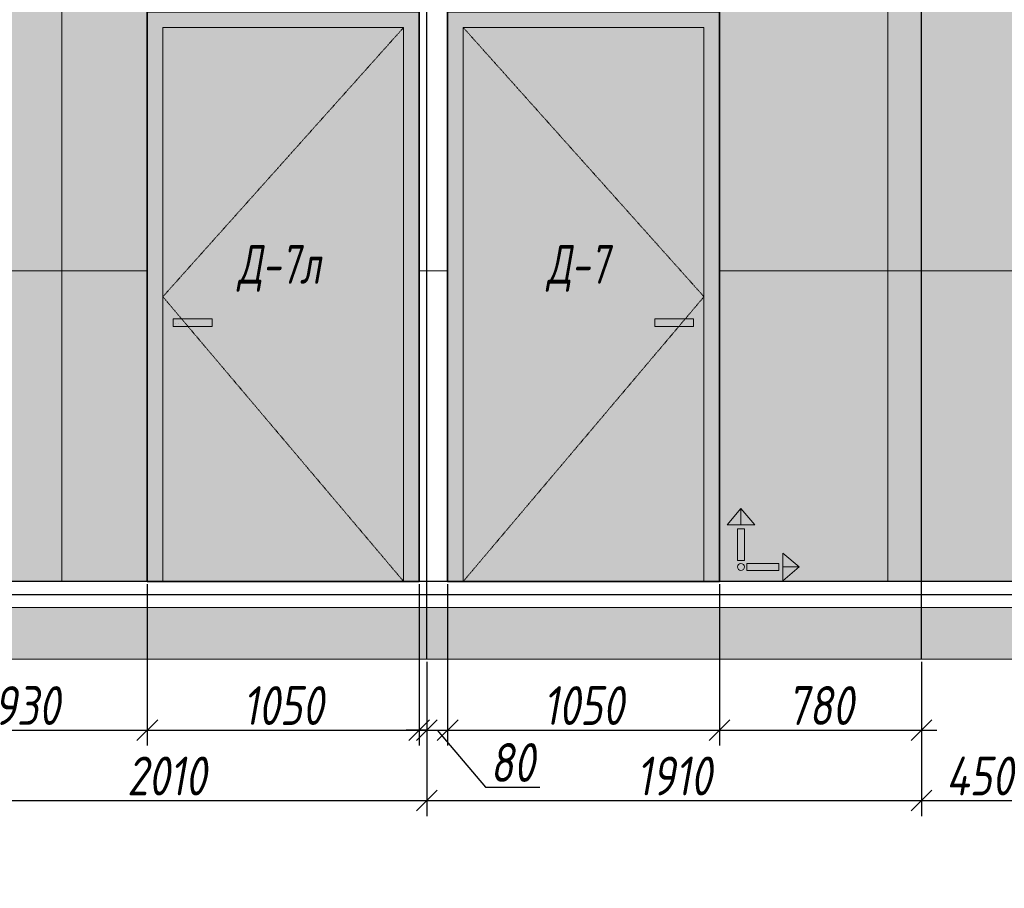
# Model space of a CAD drawing. Header units: millimetres. Extents: x -84210938 to 7466299, y -86687 to 22081.
# Tile 262 of 308: x 177793 to 181596, y 7379 to 10734. Entities that reach past the tile are written whole.
import ezdxf
from ezdxf import colors
from ezdxf.entities.mleader import LeaderData, LeaderLine
from ezdxf.math import Vec2, Vec3

# ---------------------------------------------------------------- set-up
doc = ezdxf.new("R2010")
doc.units = ezdxf.units.MM
doc.linetypes.add('( Hidden )', pattern=[0.375, 0.25, -0.125])
doc.linetypes.add('DASHDOT', pattern=[25.4, 12.7, -6.35, 0, -6.35])
doc.layers.get('Defpoints').update_dxf_attribs({"color": 31})
for name, color, linetype, lineweight in [('A-DETL-GENF', 7, 'Continuous', 5), ('meb', 26, 'Continuous', 15), ('Двери', 7, 'Continuous', 5), ('Отделка стен', 253, 'Continuous', 0)]:
    doc.layers.add(name, color=color, linetype=linetype, lineweight=lineweight)
doc.layers.add('dim_razv', color=7, linetype='DASHDOT', lineweight=9, true_color=0x285228)
doc.layers.add('pol', color=7, linetype='Continuous', lineweight=15, true_color=0x55666d)
doc.styles.add('fl_iso paper', font='isocpeur.ttf', dxfattribs={"width": 0.8, "oblique": 10})
doc.styles.add('In tre', font='isocpeur.ttf', dxfattribs={"width": 0.8, "oblique": 10})
doc.dimstyles.new('In tre 1_50', dxfattribs={"dimtxt": 150, "dimasz": 80, "dimexe": 60, "dimexo": 10, "dimgap": 20, "dimtad": 1, "dimdec": 0, "dimrnd": 5, "dimzin": 0, "dimdsep": 46, "dimtxsty": 'fl_iso paper', "dimblk": 'OBLIQUE', "dimcen": 0, "dimdle": 60, "dimadec": 0, "dimazin": 0, "dimtfac": 1, "dimtdec": 0, "dimtofl": 0, "dimtmove": 1, "dimatfit": 1, "dimfxl": 40, "dimtolj": 1, "dimtzin": 0, "dimarcsym": 1})

# ---------------------------------------------------------------- blocks, each defined once
blk = doc.blocks.new('_Oblique')
at = {"color": 0, "linetype": 'ByBlock', "lineweight": -2}
blk.add_line((-0.5, -0.5), (0.5, 0.5), dxfattribs=at)
blk = doc.blocks.new('*D192')
at = {"layer": 'Defpoints', "color": 0, "linetype": 'ByBlock', "transparency": 16777216}
for p in [(177356, 8264), (179366, 8264), (179366, 7717.8)]:
    blk.add_point(p, dxfattribs=at)
at = {"layer": 'dim_razv', "color": 0, "linetype": 'ByBlock', "lineweight": -2, "transparency": 16777216}
for p, q in [((177356, 8254), (177356, 7657.8)), ((179366, 8254), (179366, 7657.8)), ((177296, 7717.8), (179426, 7717.8))]:
    blk.add_line(p, q, dxfattribs=at)
at = {"layer": 'dim_razv', "color": 0, "linetype": 'ByBlock', "lineweight": -2, "transparency": 16777216, "xscale": 80, "yscale": 80, "zscale": 80, "rotation": 180}
blk.add_blockref('_Oblique', (177356, 7717.8), dxfattribs=at)
at = {"layer": 'dim_razv', "color": 0, "linetype": 'ByBlock', "lineweight": -2, "transparency": 16777216, "xscale": 80, "yscale": 80, "zscale": 80}
blk.add_blockref('_Oblique', (179366, 7717.8), dxfattribs=at)
at = {"layer": 'dim_razv', "color": 0, "linetype": 'ByBlock', "transparency": 16777216, "insert": (178361, 7812.8), "char_height": 150, "attachment_point": 5, "style": 'fl_iso paper'}
blk.add_mtext('\\A1;2010', dxfattribs=at)
blk = doc.blocks.new('*D189')
at = {"layer": 'Defpoints', "color": 0, "linetype": 'ByBlock', "transparency": 16777216}
for p in [(178286, 8564), (179336, 8564), (179336, 7989.8)]:
    blk.add_point(p, dxfattribs=at)
at = {"layer": 'dim_razv', "color": 0, "linetype": 'ByBlock', "lineweight": -2, "transparency": 16777216}
for p, q in [((178286, 8554), (178286, 7929.8)), ((179336, 8554), (179336, 7929.8)), ((178226, 7989.8), (179396, 7989.8))]:
    blk.add_line(p, q, dxfattribs=at)
at = {"layer": 'dim_razv', "color": 0, "linetype": 'ByBlock', "lineweight": -2, "transparency": 16777216, "xscale": 80, "yscale": 80, "zscale": 80, "rotation": 180}
blk.add_blockref('_Oblique', (178286, 7989.8), dxfattribs=at)
at = {"layer": 'dim_razv', "color": 0, "linetype": 'ByBlock', "lineweight": -2, "transparency": 16777216, "xscale": 80, "yscale": 80, "zscale": 80}
blk.add_blockref('_Oblique', (179336, 7989.8), dxfattribs=at)
at = {"layer": 'dim_razv', "color": 0, "linetype": 'ByBlock', "transparency": 16777216, "insert": (178811, 8084.8), "char_height": 150, "attachment_point": 5, "style": 'fl_iso paper'}
blk.add_mtext('\\A1;1050', dxfattribs=at)
blk = doc.blocks.new('*D183')
at = {"layer": 'Defpoints', "color": 0, "linetype": 'ByBlock', "transparency": 16777216}
for p in [(179446, 8564), (180496, 8564), (180496, 7989.8)]:
    blk.add_point(p, dxfattribs=at)
at = {"layer": 'dim_razv', "color": 0, "linetype": 'ByBlock', "lineweight": -2, "transparency": 16777216}
for p, q in [((179446, 8554), (179446, 7929.8)), ((180496, 8554), (180496, 7929.8)), ((179386, 7989.8), (180556, 7989.8))]:
    blk.add_line(p, q, dxfattribs=at)
at = {"layer": 'dim_razv', "color": 0, "linetype": 'ByBlock', "lineweight": -2, "transparency": 16777216, "xscale": 80, "yscale": 80, "zscale": 80, "rotation": 180}
blk.add_blockref('_Oblique', (179446, 7989.8), dxfattribs=at)
at = {"layer": 'dim_razv', "color": 0, "linetype": 'ByBlock', "lineweight": -2, "transparency": 16777216, "xscale": 80, "yscale": 80, "zscale": 80}
blk.add_blockref('_Oblique', (180496, 7989.8), dxfattribs=at)
at = {"layer": 'dim_razv', "color": 0, "linetype": 'ByBlock', "transparency": 16777216, "insert": (179971, 8084.8), "char_height": 150, "attachment_point": 5, "style": 'fl_iso paper'}
blk.add_mtext('\\A1;1050', dxfattribs=at)
blk = doc.blocks.new('*D196')
at = {"layer": 'Defpoints', "color": 0, "linetype": 'ByBlock', "transparency": 16777216}
for p in [(179366, 8264), (181276, 8264), (181276, 7717.8)]:
    blk.add_point(p, dxfattribs=at)
at = {"layer": 'dim_razv', "color": 0, "linetype": 'ByBlock', "lineweight": -2, "transparency": 16777216}
for p, q in [((179366, 8254), (179366, 7657.8)), ((181276, 8254), (181276, 7657.8)), ((179306, 7717.8), (181336, 7717.8))]:
    blk.add_line(p, q, dxfattribs=at)
at = {"layer": 'dim_razv', "color": 0, "linetype": 'ByBlock', "lineweight": -2, "transparency": 16777216, "xscale": 80, "yscale": 80, "zscale": 80, "rotation": 180}
blk.add_blockref('_Oblique', (179366, 7717.8), dxfattribs=at)
at = {"layer": 'dim_razv', "color": 0, "linetype": 'ByBlock', "lineweight": -2, "transparency": 16777216, "xscale": 80, "yscale": 80, "zscale": 80}
blk.add_blockref('_Oblique', (181276, 7717.8), dxfattribs=at)
at = {"layer": 'dim_razv', "color": 0, "linetype": 'ByBlock', "transparency": 16777216, "insert": (180321, 7812.8), "char_height": 150, "attachment_point": 5, "style": 'fl_iso paper'}
blk.add_mtext('\\A1;1910', dxfattribs=at)
blk = doc.blocks.new('*D197')
at = {"layer": 'Defpoints', "color": 0, "linetype": 'ByBlock', "transparency": 16777216}
for p in [(181276, 8264), (181726, 8264), (181726, 7717.8)]:
    blk.add_point(p, dxfattribs=at)
at = {"layer": 'dim_razv', "color": 0, "linetype": 'ByBlock', "lineweight": -2, "transparency": 16777216}
for p, q in [((181276, 8254), (181276, 7657.8)), ((181726, 8254), (181726, 7657.8)), ((181216, 7717.8), (181786, 7717.8))]:
    blk.add_line(p, q, dxfattribs=at)
at = {"layer": 'dim_razv', "color": 0, "linetype": 'ByBlock', "lineweight": -2, "transparency": 16777216, "xscale": 80, "yscale": 80, "zscale": 80, "rotation": 180}
blk.add_blockref('_Oblique', (181276, 7717.8), dxfattribs=at)
at = {"layer": 'dim_razv', "color": 0, "linetype": 'ByBlock', "lineweight": -2, "transparency": 16777216, "xscale": 80, "yscale": 80, "zscale": 80}
blk.add_blockref('_Oblique', (181726, 7717.8), dxfattribs=at)
at = {"layer": 'dim_razv', "color": 0, "linetype": 'ByBlock', "transparency": 16777216, "insert": (181501, 7812.8), "char_height": 150, "attachment_point": 5, "style": 'fl_iso paper'}
blk.add_mtext('\\A1;450', dxfattribs=at)
blk = doc.blocks.new('*D223')
at = {"layer": 'Defpoints', "color": 0, "linetype": 'ByBlock', "transparency": 16777216}
for p in [(178286, 8564), (177356, 8264), (178286, 7989.8)]:
    blk.add_point(p, dxfattribs=at)
at = {"layer": 'dim_razv', "color": 0, "linetype": 'ByBlock', "lineweight": -2, "transparency": 16777216}
for p, q in [((178286, 8554), (178286, 7929.8)), ((177356, 8254), (177356, 7929.8)), ((177296, 7989.8), (178346, 7989.8))]:
    blk.add_line(p, q, dxfattribs=at)
at = {"layer": 'dim_razv', "color": 0, "linetype": 'ByBlock', "lineweight": -2, "transparency": 16777216, "xscale": 80, "yscale": 80, "zscale": 80, "rotation": 180}
blk.add_blockref('_Oblique', (177356, 7989.8), dxfattribs=at)
at = {"layer": 'dim_razv', "color": 0, "linetype": 'ByBlock', "lineweight": -2, "transparency": 16777216, "xscale": 80, "yscale": 80, "zscale": 80}
blk.add_blockref('_Oblique', (178286, 7989.8), dxfattribs=at)
at = {"layer": 'dim_razv', "color": 0, "linetype": 'ByBlock', "transparency": 16777216, "insert": (177821, 8084.8), "char_height": 150, "attachment_point": 5, "style": 'fl_iso paper'}
blk.add_mtext('\\A1;930', dxfattribs=at)
blk = doc.blocks.new('*D224')
at = {"layer": 'Defpoints', "color": 0, "linetype": 'ByBlock', "transparency": 16777216}
for p in [(179446, 8564), (179366, 8264), (179446, 7989.8)]:
    blk.add_point(p, dxfattribs=at)
at = {"layer": 'dim_razv', "color": 0, "linetype": 'ByBlock', "lineweight": -2, "transparency": 16777216}
for p, q in [((179446, 8554), (179446, 7929.8)), ((179366, 8254), (179366, 7929.8)), ((179366, 7989.8), (179286, 7989.8)), ((179366, 7989.8), (179446, 7989.8)), ((179406, 7989.8), (179591.6, 7769.8)), ((179446, 7989.8), (179526, 7989.8)), ((179591.6, 7769.8), (179802, 7769.8))]:
    blk.add_line(p, q, dxfattribs=at)
at = {"layer": 'dim_razv', "color": 0, "linetype": 'ByBlock', "lineweight": -2, "transparency": 16777216, "xscale": 80, "yscale": 80, "zscale": 80}
blk.add_blockref('_Oblique', (179366, 7989.8), dxfattribs=at)
at = {"layer": 'dim_razv', "color": 0, "linetype": 'ByBlock', "lineweight": -2, "transparency": 16777216, "xscale": 80, "yscale": 80, "zscale": 80, "rotation": 180}
blk.add_blockref('_Oblique', (179446, 7989.8), dxfattribs=at)
at = {"layer": 'dim_razv', "color": 0, "linetype": 'ByBlock', "transparency": 16777216, "insert": (179696.8, 7864.8), "char_height": 150, "attachment_point": 5, "style": 'fl_iso paper'}
blk.add_mtext('\\A1;80', dxfattribs=at)
blk = doc.blocks.new('*D225')
at = {"layer": 'Defpoints', "color": 0, "linetype": 'ByBlock', "transparency": 16777216}
for p in [(180496, 8564), (181276, 8264), (181276, 7989.8)]:
    blk.add_point(p, dxfattribs=at)
at = {"layer": 'dim_razv', "color": 0, "linetype": 'ByBlock', "lineweight": -2, "transparency": 16777216}
for p, q in [((180496, 8554), (180496, 7929.8)), ((181276, 8254), (181276, 7929.8)), ((180436, 7989.8), (181336, 7989.8))]:
    blk.add_line(p, q, dxfattribs=at)
at = {"layer": 'dim_razv', "color": 0, "linetype": 'ByBlock', "lineweight": -2, "transparency": 16777216, "xscale": 80, "yscale": 80, "zscale": 80, "rotation": 180}
blk.add_blockref('_Oblique', (180496, 7989.8), dxfattribs=at)
at = {"layer": 'dim_razv', "color": 0, "linetype": 'ByBlock', "lineweight": -2, "transparency": 16777216, "xscale": 80, "yscale": 80, "zscale": 80}
blk.add_blockref('_Oblique', (181276, 7989.8), dxfattribs=at)
at = {"layer": 'dim_razv', "color": 0, "linetype": 'ByBlock', "transparency": 16777216, "insert": (180886, 8084.8), "char_height": 150, "attachment_point": 5, "style": 'fl_iso paper'}
blk.add_mtext('\\A1;780', dxfattribs=at)
blk = doc.blocks.new('1')
at = {"layer": 'pol', "linetype": 'ByBlock'}
h = blk.add_hatch(color=1, dxfattribs=at)
h.paths.add_polyline_path([(35776.4, 73135.4), (35803.1, 73135.4), (35803.1, 73259), (35776.4, 73259)])
h.paths.add_polyline_path([(35789.8, 73274.6), (35843.2, 73274.6), (35789.8, 73338.2)])
h.paths.add_polyline_path([(35789.8, 73274.6), (35736.3, 73274.6), (35789.8, 73338.2)])
edge = h.paths.add_edge_path()
edge.add_arc((35789.8, 73110.5), 13.4, 0, 360)
h = blk.add_hatch(color=1, dxfattribs=at)
h.paths.add_polyline_path([(35813.3, 73097.1), (35813.3, 73123.9), (35936.9, 73123.9), (35936.9, 73097.1)])
h.paths.add_polyline_path([(35952.5, 73110.5), (35952.5, 73164), (36016.1, 73110.5)])
h.paths.add_polyline_path([(35952.5, 73110.5), (35952.5, 73057), (36016.1, 73110.5)])
at = {"layer": 'pol', "color": 1, "linetype": 'ByBlock'}
for points in [[(35789.8, 73274.6), (35736.3, 73274.6), (35789.8, 73338.2), (35789.8, 73274.6)], [(35789.8, 73274.6), (35843.2, 73274.6), (35789.8, 73338.2), (35789.8, 73274.6)], [(35952.5, 73110.5), (35952.5, 73164), (36016.1, 73110.5), (35952.5, 73110.5)], [(35952.5, 73110.5), (35952.5, 73057), (36016.1, 73110.5), (35952.5, 73110.5)]]:
    blk.add_lwpolyline(points, dxfattribs=at)
for points in [[(35776.4, 73135.4), (35803.1, 73135.4), (35803.1, 73259), (35776.4, 73259)], [(35813.3, 73097.1), (35813.3, 73123.9), (35936.9, 73123.9), (35936.9, 73097.1)]]:
    blk.add_lwpolyline(points, close=True, dxfattribs=at)
blk.add_circle((35789.8, 73110.5), 13.4, dxfattribs=at)

msp = doc.modelspace()

# ---------------------------------------------------------------- hatches: boundary and pattern name
at = {"layer": 'A-DETL-GENF'}
h = msp.add_hatch(dxfattribs=at)
h.set_pattern_fill('ANSI35', color=256, scale=20, style=0)
h.set_pattern_definition([(45, (32373.26, 722.8), (-89.80256, 89.80256), []), (45, (32463.07, 722.8), (-89.80256, 89.80256), [158.75, -31.75, 0, -31.75])])
h.paths.add_polyline_path([(154647.4, 11564), (203744.9, 11564), (203744.9, 11764), (154647.4, 11764)])
h.paths.add_polyline_path([(154647.4, 8264), (203744.9, 8264), (203744.9, 8464), (154647.4, 8464)])
at = {"layer": 'dim_razv', "true_color": 0xeceae4, "transparency": 33554687}
h = msp.add_hatch(dxfattribs=at)
h.set_pattern_fill('AR-SAND', color=254, scale=3, angle=315)
h.paths.add_polyline_path([(155506, 8564), (155506, 11114), (162286, 11114), (162286, 8564), (161756, 8564), (161756, 10764), (160156, 10764), (160156, 8564)])
h.paths.add_polyline_path([(163986, 8564), (163986, 11114), (175676, 11114), (175676, 8564), (175226, 8564), (175226, 10764), (173776, 10764), (173776, 8564), (166506, 8564), (166506, 10744), (164546, 10744), (164546, 8564)])
h.paths.add_polyline_path([(172651, 8614), (173451, 8614), (173451, 9264), (172651, 9264)], flags=16)
h.paths.add_polyline_path([(176726, 11114), (178286, 11114), (178286, 8564), (176726, 8564)])
h.paths.add_polyline_path([(180496, 11114), (184626, 11114), (184626, 8564), (180496, 8564)])
h.paths.add_polyline_path([(185676, 11114), (197536, 11114), (197536, 8564), (185676, 8564)])
h.paths.add_polyline_path([(187286, 9994), (188036, 9994), (188036, 8644), (187286, 8644)], flags=16)
h.paths.add_polyline_path([(198586, 11114), (201931, 11114), (201931, 8564), (198586, 8564)])
h.paths.add_polyline_path([(200121, 9994), (200871, 9994), (200871, 8644), (200121, 8644)], flags=16)
h.paths.add_polyline_path([(202981, 11114), (203236, 11114), (203236, 8564), (202981, 8564)])
at = {"layer": 'dim_razv', "true_color": 0xcccccc}
h = msp.add_hatch(dxfattribs=at)
h.set_pattern_fill('AR-SAND', color=254, scale=3, angle=315)
h.set_pattern_definition([(352.5, (57658.94, -2574.63), (100.42605, 107.2144), [0, -115.824, 0, -129.54, 0, -123.825]), (322.5, (57658.94, -2574.63), (247.41986, 56.70328), [0, -62.484, 0, -104.394, 0, -40.005]), (282.5, (57592.67, -2508.36), (168.0997, -167.48995), [0, -38.1, 0, -137.16, 0, -179.07]), (272.5, (57592.67, -2508.36), (209.26523, -114.68433), [0, -19.05, 0, -89.916, 0, -102.87])])
h.paths.add_polyline_path([(178536, 9579), (178386, 9579), (178386, 9549), (178536, 9549)])
h = msp.add_hatch(dxfattribs=at)
h.set_pattern_fill('AR-SAND', color=254, scale=3, angle=315)
h.set_pattern_definition([(352.5, (58818.94, -2574.63), (100.42605, 107.2144), [0, -115.824, 0, -129.54, 0, -123.825]), (322.5, (58818.94, -2574.63), (247.41986, 56.70328), [0, -62.484, 0, -104.394, 0, -40.005]), (282.5, (58752.67, -2508.36), (168.0997, -167.48995), [0, -38.1, 0, -137.16, 0, -179.07]), (272.5, (58752.67, -2508.36), (209.26523, -114.68433), [0, -19.05, 0, -89.916, 0, -102.87])])
h.paths.add_polyline_path([(180246, 9579), (180396, 9579), (180396, 9549), (180246, 9549)])
at = {"layer": 'meb', "lineweight": 9, "true_color": 0x000000, "transparency": 33554687}
h = msp.add_hatch(dxfattribs=at)
h.set_pattern_fill('WOOD6', color=18, scale=500, angle=70, pattern_type=2)
h.set_pattern_definition([(65.6014, (24757.9, 13734.75), (171.008879, 469.846507), [32.596, -6486.6055]), (74.3987, (24795.486, 13721.068), (1582.275289, 5809.165425), [32.596, -6486.6065]), (66.9874, (24583.623, 13782.217), (171.0084906, 469.846981), [47.5655, -9465.5815]), (73.0127, (24555.432, 13792.478), (2608.34782, 8628.2388574), [47.5655, -9465.5825]), (65.4262, (24703.002, 13722.804), (2692.964117, 5936.9969055), [62.6995, -12477.2345]), (74.5739, (24829.86, 13676.631), (1582.2764426, 5809.1649888), [62.6995, -12477.2365]), (68.1525, (24615.649, 13738.635), (171.0092826, 469.8465317), [77.5405, -15430.521]), (71.8476, (24502.89, 13779.678), (4660.4585783, 14266.3986336), [77.5405, -15430.522]), (63.4182, (24655.162, 13737.556), (2008.926161, 4057.6106541), [65.4315, -13020.817]), (74.5739, (24881.544, 13657.82), (1582.2764426, 5809.1649888), [62.6995, -12477.2365]), (71.8476, (24462.954, 13794.214), (4660.4585783, 14266.3986336), [77.5405, -15430.522]), (70, (24768.25, 13361.2), (-469.8463, 171.01), [70, -430]), (70, (24716.57, 13380), (-469.8463, 171.01), [70, -430]), (70, (24599.1, 13422.74), (-469.8463, 171.01), [70, -430]), (69.209, (24525.3424, 13449.5903), (12954.03862925, 34127.60422081), [72.507, -72434.4025]), (69.5225, (24487.912, 13463.214), (171.01042241, 469.84603378), [100.0035, -59902.08]), (82.609, (24446.997, 13478.106), (4409.75308902, 34044.93653618), [48.674, -38890.441]), (61.4686, (24462.853, 13472.334), (1666.9538994, 3117.900554), [50.5595, -10061.3315]), (70.4775, (24423.7, 13486.585), (19880.30710864, 56082.73736222), [100.0035, -59902.08]), (70.7899, (24386.268, 13500.209), (11839.88184324, 34001.03541368), [72.507, -36430.962]), (70.7899, (24346.3314, 13514.745), (11839.88184324, 34001.03541368), [72.507, -36430.962]), (76.0724, (24623.051, 13488.52), (3378.7563056, 13668.722228), [118.163, -23514.439]), (63.9277, (24740.512, 13445.767), (4188.85944166, 8585.06869065), [118.163, -23514.4345]), (76.0724, (24551.079, 13517.376), (3378.7563056, 13668.722228), [118.163, -23514.439]), (63.9277, (24410.126, 13568.668), (4188.85944166, 8585.06869065), [118.163, -23514.4345]), (85.9453, (24702.3, 13523.525), (43.186263, 1580.547963), [36.4005, -3603.6525]), (80.954, (24667.263, 13485.73), (385.2068691, 2520.240605), [78.9385, -15708.7115]), (59.0461, (24704.85, 13472.05), (6795.4575344, 11360.9666392), [78.9385, -15708.706]), (80.954, (24522.897, 13556.898), (385.2068691, 2520.240605), [78.9385, -15708.7115]), (59.0461, (24457.119, 13580.84), (6795.4575344, 11360.9666392), [78.9385, -15708.706]), (74.7636, (24577.344, 13494.514), (1411.268487, 5339.318), [120.416, -5900.381]), (63.9277, (24792.195, 13426.956), (4188.85944166, 8585.06869065), [118.163, -23514.4345]), (63.9277, (24370.189, 13583.204), (4188.85944166, 8585.06869065), [118.163, -23514.4345]), (46.8016, (24474.2, 13569.3), (1794.733447, 2007.214747), [38.079, -3769.802]), (63.9911, (24453.258, 13526.375), (2179.9383233, 4527.455938), [47.7625, -9504.722]), (73.3664, (24643.606, 13406.546), (2266.322845, 7688.5481597), [82.6425, -8432.05]), (66.6337, (24672.073, 13396.185), (171.00869, 469.8466143), [82.6425, -8432.049]), (71.5911, (24558.389, 13437.562), (5515.5177835, 16615.6266733), [60.023, -17946.92]), (70, (24651.5, 13603.2), (-469.8463, 171.01), [62.5, -437.5]), (70, (24792.45, 13551.9), (-469.8463, 171.01), [62.5, -437.5]), (51.5652, (24734.8, 13642.06), (171.00867, 469.84671), [31.623, -1549.5145]), (63.2903, (24715.57, 13603.83), (2008.926495, 4057.6104033), [42.793, -8515.826]), (76.3401, (24704.876, 13559.835), (898.24016, 3929.77849), [45.277, -4482.415]), (80.6196, (24749.313, 13594.21), (385.2061187, 2520.240567), [40.697, -8098.712]), (92.6198, (24755.946, 13634.362), (-212.463999, 3801.952825), [32.5, -6467.497]), (70, (24679.67, 13563.7), (-469.8463, 171.01), [95, -405]), (70, (24745.45, 13539.75), (-469.8463, 171.01), [95, -405]), (73.3664, (24535.308, 13634.855), (2266.322845, 7688.5481597), [85.147, -8429.5455]), (66.6337, (24497.72, 13648.535), (171.00869, 469.8466143), [85.147, -8429.545]), (70, (24844.13, 13533.1), (-469.8463, 171.01), [62.5, -437.5]), (51.5652, (24702.3, 13523.53), (171.00867, 469.84671), [55.34, -1525.7975]), (65.2365, (24736.703, 13566.874), (171.009178, 469.846743), [30.104, -5990.692]), (77.4314, (24487.002, 13516.754), (1625.459454, 7389.714305), [57.987, -11539.4265]), (88.4349, (24499.62, 13573.35), (-127.82536, 1110.70212), [23.717, -1557.4215]), (63.66, (24672.87, 13661.94), (171.008346, 469.847107), [67.9155, -4459.7755]), (76.3401, (24813.82, 13610.637), (898.24016, 3929.77849), [67.9155, -4459.7765]), (71.273, (24579.521, 13632.065), (7054.6075495, 20844.2438088), [112.528, -22393.0265]), (68.7271, (24462.052, 13674.815), (171.0088508, 469.8466633), [112.528, -22393.0255]), (61.0275, (24712.166, 13652.957), (3162.809465, 5765.986942), [48.0885, -9569.6]), (70, (24609, 13610.7), (-469.8463, 171.01), [135, -365]), (76.3401, (24865.505, 13591.826), (898.24016, 3929.77849), [67.9155, -4459.7765]), (68.7271, (24422.115, 13689.351), (171.0088508, 469.8466633), [112.528, -22393.0255]), (60.5378, (24735.46, 13695.03), (171.009083, 469.84671), [45.6205, -2995.7595]), (70, (24559.7, 13716.44), (-469.8463, 171.01), [70, -430]), (70, (24531.5, 13726.7), (-469.8463, 171.01), [70, -430]), (79.211, (24777.944, 13629.016), (556.2152697, 2990.0877084), [93.7085, -18647.955]), (76.4916, (24503.8258, 13928.33), (14455.54399161, 60185.545455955), [57.862, -83980.958]), (76.4916, (24543.7628, 13913.794), (14455.54399161, 60185.545455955), [57.862, -83980.958]), (80.0418, (24580.6607, 13876.4108), (8425.60322164, 48013.86418706), [81.2445, -57297.7555]), (62.093, (24602.218, 13825.997), (6838.6377563, 12941.5171704), [121.152, -18051.623]), (63.5515, (24670.5792, 13867.627), (13892.44688303, 27933.073674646), [57.866, -89005.62]), (67.1373, (24700.471, 13832.803), (171.0122466, 469.845349), [50.0625, -9962.4325]), (71.7899, (24745.107, 13816.557), (4831.4685046, 14736.2447852), [80.039, -15927.7715]), (70, (24801.07, 13838.75), (-469.8463, 171.01), [40, -460]), (70, (24829.26, 13828.5), (-469.8463, 171.01), [40, -460]), (68.2101, (24857.87, 13775.515), (171.0098556, 469.8463527), [80.039, -15927.7715]), (68.2101, (24909.553, 13756.704), (171.0098556, 469.8463527), [80.039, -15927.7715]), (66.4238, (24729.077, 13779.825), (171.009185, 469.8468474), [40.078, -7975.5305]), (73.5763, (24846.538, 13737.072), (2095.3090965, 7218.702968), [40.078, -7975.5315]), (66.4238, (24644.504, 13810.606), (171.009185, 469.8468474), [40.078, -7975.5305]), (73.5763, (24527.044, 13853.355), (2095.3090965, 7218.702968), [40.078, -7975.5315]), (66.4238, (24771.363, 13764.434), (171.009185, 469.8468474), [40.078, -7975.5305]), (73.5763, (24804.252, 13752.463), (2095.3090965, 7218.702968), [40.078, -7975.5315]), (66.4238, (24684.44, 13796.07), (171.009185, 469.8468474), [40.078, -7975.5305]), (73.5763, (24898.22, 13718.26), (2095.3090965, 7218.702968), [40.078, -7975.5315]), (73.5763, (24487.107, 13867.89), (2095.3090965, 7218.702968), [40.078, -7975.5315]), (73.5763, (24569.33, 13837.968), (2095.3090965, 7218.702968), [40.078, -7975.5315]), (63.66, (24660.535, 13847.34), (171.008346, 469.847107), [22.6385, -4505.0525]), (76.3401, (24538.37, 13891.8), (898.24016, 3929.77849), [22.6385, -4505.0535]), (76.3401, (24498.435, 13906.34), (898.24016, 3929.77849), [22.6385, -4505.0535]), (70.2731, (24787.4, 13801.17), (-469.8466, 171.0099), [40.0005, -460.005]), (70, (24815.6, 13790.9), (-469.8463, 171.01), [40, -460]), (51.5652, (24619.12, 13923.6), (171.00867, 469.84671), [23.717, -1557.4205]), (92.6198, (24619.12, 13923.603), (-212.463999, 3801.952825), [24.375, -6475.622]), (71.5911, (24719.922, 13878.933), (5515.5177835, 16615.6266733), [30.012, -17976.931])])
h.paths.add_polyline_path([(178286, 10764), (179336, 10764), (179336, 11114), (178286, 11114)])
h.paths.add_polyline_path([(178286, 10764), (179336, 10764), (179336, 8564), (178286, 8564)])
h = msp.add_hatch(dxfattribs=at)
h.set_pattern_fill('WOOD6', color=18, scale=500, angle=70, pattern_type=2)
h.set_pattern_definition([(65.6014, (25917.9, 13734.75), (171.008879, 469.846507), [32.596, -6486.6055]), (74.3987, (25955.486, 13721.068), (1582.275289, 5809.165425), [32.596, -6486.6065]), (66.9874, (25743.623, 13782.217), (171.0084906, 469.846981), [47.5655, -9465.5815]), (73.0127, (25715.432, 13792.478), (2608.34782, 8628.2388574), [47.5655, -9465.5825]), (65.4262, (25863.002, 13722.804), (2692.964117, 5936.9969055), [62.6995, -12477.2345]), (74.5739, (25989.86, 13676.631), (1582.2764426, 5809.1649888), [62.6995, -12477.2365]), (68.1525, (25775.649, 13738.635), (171.0092826, 469.8465317), [77.5405, -15430.521]), (71.8476, (25662.89, 13779.678), (4660.4585783, 14266.3986336), [77.5405, -15430.522]), (63.4182, (25815.162, 13737.556), (2008.926161, 4057.6106541), [65.4315, -13020.817]), (74.5739, (26041.544, 13657.82), (1582.2764426, 5809.1649888), [62.6995, -12477.2365]), (71.8476, (25622.954, 13794.214), (4660.4585783, 14266.3986336), [77.5405, -15430.522]), (70, (25928.25, 13361.2), (-469.8463, 171.01), [70, -430]), (70, (25876.57, 13380), (-469.8463, 171.01), [70, -430]), (70, (25759.1, 13422.74), (-469.8463, 171.01), [70, -430]), (69.209, (25685.3424, 13449.5903), (12954.03862925, 34127.60422081), [72.507, -72434.4025]), (69.5225, (25647.912, 13463.214), (171.01042241, 469.84603378), [100.0035, -59902.08]), (82.609, (25606.997, 13478.106), (4409.75308902, 34044.93653618), [48.674, -38890.441]), (61.4686, (25622.853, 13472.334), (1666.9538994, 3117.900554), [50.5595, -10061.3315]), (70.4775, (25583.7, 13486.585), (19880.30710864, 56082.73736222), [100.0035, -59902.08]), (70.7899, (25546.268, 13500.209), (11839.88184324, 34001.03541368), [72.507, -36430.962]), (70.7899, (25506.3314, 13514.745), (11839.88184324, 34001.03541368), [72.507, -36430.962]), (76.0724, (25783.051, 13488.52), (3378.7563056, 13668.722228), [118.163, -23514.439]), (63.9277, (25900.512, 13445.767), (4188.85944166, 8585.06869065), [118.163, -23514.4345]), (76.0724, (25711.079, 13517.376), (3378.7563056, 13668.722228), [118.163, -23514.439]), (63.9277, (25570.126, 13568.668), (4188.85944166, 8585.06869065), [118.163, -23514.4345]), (85.9453, (25862.3, 13523.525), (43.186263, 1580.547963), [36.4005, -3603.6525]), (80.954, (25827.263, 13485.73), (385.2068691, 2520.240605), [78.9385, -15708.7115]), (59.0461, (25864.85, 13472.05), (6795.4575344, 11360.9666392), [78.9385, -15708.706]), (80.954, (25682.897, 13556.898), (385.2068691, 2520.240605), [78.9385, -15708.7115]), (59.0461, (25617.119, 13580.84), (6795.4575344, 11360.9666392), [78.9385, -15708.706]), (74.7636, (25737.344, 13494.514), (1411.268487, 5339.318), [120.416, -5900.381]), (63.9277, (25952.195, 13426.956), (4188.85944166, 8585.06869065), [118.163, -23514.4345]), (63.9277, (25530.189, 13583.204), (4188.85944166, 8585.06869065), [118.163, -23514.4345]), (46.8016, (25634.2, 13569.3), (1794.733447, 2007.214747), [38.079, -3769.802]), (63.9911, (25613.258, 13526.375), (2179.9383233, 4527.455938), [47.7625, -9504.722]), (73.3664, (25803.606, 13406.546), (2266.322845, 7688.5481597), [82.6425, -8432.05]), (66.6337, (25832.073, 13396.185), (171.00869, 469.8466143), [82.6425, -8432.049]), (71.5911, (25718.389, 13437.562), (5515.5177835, 16615.6266733), [60.023, -17946.92]), (70, (25811.5, 13603.2), (-469.8463, 171.01), [62.5, -437.5]), (70, (25952.45, 13551.9), (-469.8463, 171.01), [62.5, -437.5]), (51.5652, (25894.8, 13642.06), (171.00867, 469.84671), [31.623, -1549.5145]), (63.2903, (25875.57, 13603.83), (2008.926495, 4057.6104033), [42.793, -8515.826]), (76.3401, (25864.876, 13559.835), (898.24016, 3929.77849), [45.277, -4482.415]), (80.6196, (25909.313, 13594.21), (385.2061187, 2520.240567), [40.697, -8098.712]), (92.6198, (25915.946, 13634.362), (-212.463999, 3801.952825), [32.5, -6467.497]), (70, (25839.67, 13563.7), (-469.8463, 171.01), [95, -405]), (70, (25905.45, 13539.75), (-469.8463, 171.01), [95, -405]), (73.3664, (25695.308, 13634.855), (2266.322845, 7688.5481597), [85.147, -8429.5455]), (66.6337, (25657.72, 13648.535), (171.00869, 469.8466143), [85.147, -8429.545]), (70, (26004.13, 13533.1), (-469.8463, 171.01), [62.5, -437.5]), (51.5652, (25862.3, 13523.53), (171.00867, 469.84671), [55.34, -1525.7975]), (65.2365, (25896.703, 13566.874), (171.009178, 469.846743), [30.104, -5990.692]), (77.4314, (25647.002, 13516.754), (1625.459454, 7389.714305), [57.987, -11539.4265]), (88.4349, (25659.62, 13573.35), (-127.82536, 1110.70212), [23.717, -1557.4215]), (63.66, (25832.87, 13661.94), (171.008346, 469.847107), [67.9155, -4459.7755]), (76.3401, (25973.82, 13610.637), (898.24016, 3929.77849), [67.9155, -4459.7765]), (71.273, (25739.521, 13632.065), (7054.6075495, 20844.2438088), [112.528, -22393.0265]), (68.7271, (25622.052, 13674.815), (171.0088508, 469.8466633), [112.528, -22393.0255]), (61.0275, (25872.166, 13652.957), (3162.809465, 5765.986942), [48.0885, -9569.6]), (70, (25769, 13610.7), (-469.8463, 171.01), [135, -365]), (76.3401, (26025.505, 13591.826), (898.24016, 3929.77849), [67.9155, -4459.7765]), (68.7271, (25582.115, 13689.351), (171.0088508, 469.8466633), [112.528, -22393.0255]), (60.5378, (25895.46, 13695.03), (171.009083, 469.84671), [45.6205, -2995.7595]), (70, (25719.7, 13716.44), (-469.8463, 171.01), [70, -430]), (70, (25691.5, 13726.7), (-469.8463, 171.01), [70, -430]), (79.211, (25937.944, 13629.016), (556.2152697, 2990.0877084), [93.7085, -18647.955]), (76.4916, (25663.8258, 13928.33), (14455.54399161, 60185.545455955), [57.862, -83980.958]), (76.4916, (25703.7628, 13913.794), (14455.54399161, 60185.545455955), [57.862, -83980.958]), (80.0418, (25740.6607, 13876.4108), (8425.60322164, 48013.86418706), [81.2445, -57297.7555]), (62.093, (25762.218, 13825.997), (6838.6377563, 12941.5171704), [121.152, -18051.623]), (63.5515, (25830.5792, 13867.627), (13892.44688303, 27933.073674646), [57.866, -89005.62]), (67.1373, (25860.471, 13832.803), (171.0122466, 469.845349), [50.0625, -9962.4325]), (71.7899, (25905.107, 13816.557), (4831.4685046, 14736.2447852), [80.039, -15927.7715]), (70, (25961.07, 13838.75), (-469.8463, 171.01), [40, -460]), (70, (25989.26, 13828.5), (-469.8463, 171.01), [40, -460]), (68.2101, (26017.87, 13775.515), (171.0098556, 469.8463527), [80.039, -15927.7715]), (68.2101, (26069.553, 13756.704), (171.0098556, 469.8463527), [80.039, -15927.7715]), (66.4238, (25889.077, 13779.825), (171.009185, 469.8468474), [40.078, -7975.5305]), (73.5763, (26006.538, 13737.072), (2095.3090965, 7218.702968), [40.078, -7975.5315]), (66.4238, (25804.504, 13810.606), (171.009185, 469.8468474), [40.078, -7975.5305]), (73.5763, (25687.044, 13853.355), (2095.3090965, 7218.702968), [40.078, -7975.5315]), (66.4238, (25931.363, 13764.434), (171.009185, 469.8468474), [40.078, -7975.5305]), (73.5763, (25964.252, 13752.463), (2095.3090965, 7218.702968), [40.078, -7975.5315]), (66.4238, (25844.44, 13796.07), (171.009185, 469.8468474), [40.078, -7975.5305]), (73.5763, (26058.22, 13718.26), (2095.3090965, 7218.702968), [40.078, -7975.5315]), (73.5763, (25647.107, 13867.89), (2095.3090965, 7218.702968), [40.078, -7975.5315]), (73.5763, (25729.33, 13837.968), (2095.3090965, 7218.702968), [40.078, -7975.5315]), (63.66, (25820.535, 13847.34), (171.008346, 469.847107), [22.6385, -4505.0525]), (76.3401, (25698.37, 13891.8), (898.24016, 3929.77849), [22.6385, -4505.0535]), (76.3401, (25658.435, 13906.34), (898.24016, 3929.77849), [22.6385, -4505.0535]), (70.2731, (25947.4, 13801.17), (-469.8466, 171.0099), [40.0005, -460.005]), (70, (25975.6, 13790.9), (-469.8463, 171.01), [40, -460]), (51.5652, (25779.12, 13923.6), (171.00867, 469.84671), [23.717, -1557.4205]), (92.6198, (25779.12, 13923.603), (-212.463999, 3801.952825), [24.375, -6475.622]), (71.5911, (25879.922, 13878.933), (5515.5177835, 16615.6266733), [30.012, -17976.931])])
h.paths.add_polyline_path([(179446, 10764), (180496, 10764), (180496, 11114), (179446, 11114)])
h.paths.add_polyline_path([(179446, 10764), (180496, 10764), (180496, 8564), (179446, 8564)])

# ---------------------------------------------------------------- linework, layer by layer
at = {"lineweight": 30}
for points in [[(179366, 8264), (179366, 12237.6)], [(181276, 8264), (181276, 12237.6)], [(203236, 8564), (155506, 8564)], [(155506, 8514), (203236, 8514)]]:
    msp.add_lwpolyline(points, dxfattribs=at)
at = {"lineweight": 13}
for points in [[(176726, 11114), (178286, 11114), (178286, 8564), (176726, 8564)], [(179336, 11114), (179446, 11114), (179446, 8564), (179336, 8564)], [(180496, 11114), (184626, 11114), (184626, 8564), (180496, 8564)], [(178346, 10704), (179276, 10704), (179276, 8564), (178346, 8564)], [(179506, 10704), (180436, 10704), (180436, 8564), (179506, 8564)], [(178536, 9579), (178386, 9579), (178386, 9549), (178536, 9549)], [(180246, 9579), (180396, 9579), (180396, 9549), (180246, 9549)], [(154647.4, 8264), (203744.9, 8264), (203744.9, 8464), (154647.4, 8464)]]:
    msp.add_lwpolyline(points, close=True, dxfattribs=at)
at = {"lineweight": 35}
for points in [[(178286, 10764), (179336, 10764), (179336, 8564), (178286, 8564)], [(179446, 10764), (180496, 10764), (180496, 8564), (179446, 8564)]]:
    msp.add_lwpolyline(points, close=True, dxfattribs=at)
at = {"linetype": '( Hidden )', "lineweight": 13, "ltscale": 10}
for points in [[(179276, 10704), (178346, 9664), (179276, 8564)], [(179506, 10704), (180436, 9664), (179506, 8564)]]:
    msp.add_lwpolyline(points, dxfattribs=at)
at = {"lineweight": 13}
for points in [[(203436, 8514), (203744.9, 8514), (203744.9, 8464), (154647.4, 8464), (154647.4, 8514), (155306, 8514)], [(155506, 8514), (203236, 8514)]]:
    msp.add_lwpolyline(points, dxfattribs=at)
at = {"layer": 'Отделка стен', "transparency": 33554687}
for points in [[(177356, 10964), (177356, 9764), (177956, 9764), (177956, 10964)], [(177956, 10964), (177956, 9764), (178286, 9764), (178286, 10964)], [(179336, 10964), (179336, 9764), (179446, 9764), (179446, 10964)], [(180496, 10964), (180496, 9764), (181146, 9764), (181146, 10964)], [(181146, 10964), (181146, 9764), (181726, 9764), (181726, 10964)], [(177356, 9764), (177356, 8564), (177956, 8564), (177956, 9764)], [(177956, 9764), (177956, 8564), (178286, 8564), (178286, 9764)], [(179336, 9764), (179336, 8564), (179446, 8564), (179446, 9764)], [(180496, 9764), (180496, 8564), (181146, 8564), (181146, 9764)], [(181146, 9764), (181146, 8564), (181726, 8564), (181726, 9764)]]:
    msp.add_lwpolyline(points, close=True, dxfattribs=at)

# ---------------------------------------------------------------- block references
at = {"linetype": 'ByBlock', "xscale": 0.9938708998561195, "yscale": 0.9938708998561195, "zscale": 0.9938708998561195}
msp.add_blockref('1', (145008.3, -64042.3), dxfattribs=at)

# ---------------------------------------------------------------- texts
at = {"layer": 'Двери', "lineweight": 0, "char_height": 150, "attachment_point": 5, "style": 'fl_iso paper'}
for s, insert in [('{\\W0.7;Д-7л}', (178795.1, 9773.4)), ('{\\W0.7;Д-7}', (179949.2, 9773.4))]:
    msp.add_mtext_dynamic_manual_height_columns(s, width=190.261, gutter_width=1350, heights=[0], dxfattribs=dict(at, insert=insert))

# ---------------------------------------------------------------- dimensions: what is measured, and where the dimension line sits
at = {"layer": 'dim_razv', "linetype": 'ByBlock'}
for base, p1, p2, picture, middle in [((178286, 7989.8), (177356, 8264), (178286, 8564), '*D223', (177821, 8084.8)), ((179336, 7989.8), (178286, 8564), (179336, 8564), '*D189', (178811, 8084.8)), ((180496, 7989.8), (179446, 8564), (180496, 8564), '*D183', (179971, 8084.8)), ((181276, 7989.8), (180496, 8564), (181276, 8264), '*D225', (180886, 8084.8)), ((179366, 7717.8), (177356, 8264), (179366, 8264), '*D192', (178361, 7812.8)), ((181276, 7717.8), (179366, 8264), (181276, 8264), '*D196', (180321, 7812.8)), ((181726, 7717.8), (181276, 8264), (181726, 8264), '*D197', (181501, 7812.8))]:
    dim = msp.add_linear_dim(base=base, p1=p1, p2=p2, dimstyle='In tre 1_50', dxfattribs=at)
    dim.commit()
    dim.dimension.update_dxf_attribs({"geometry": picture, "text_midpoint": middle})
dim = msp.add_linear_dim(base=(179446, 7989.8), p1=(179366, 8264), p2=(179446, 8564), dimstyle='In tre 1_50', dxfattribs=at)
dim.commit()
dim.dimension.update_dxf_attribs({"geometry": '*D224', "text_midpoint": (179611.6, 7769.8), "dimtype": 160})

# ---------------------------------------------------------------- leaders
at = {"layer": 'dim_razv', "color": 0, "linetype": 'ByBlock'}
ml = msp.add_multileader_mtext('Standard', dxfattribs=at)
ml.set_content('Зеркало на стене, выполнить в один уровень с отделкой стен', style='In tre')
ml.set_leader_properties()
ml.build(insert=Vec2(0, 0))
ml.multileader.update_dxf_attribs({"text_left_attachment_type": 6, "text_right_attachment_type": 6, "dogleg_length": 1, "arrow_head_size": 0, "scale": 50})
ctx = ml.context
ctx.base_point, ctx.scale, ctx.char_height, ctx.arrow_head_size, ctx.landing_gap_size, ctx.plane_origin = Vec3(159178.8, 7381.7), 50, 150, 0, 4.5, Vec3(168730.8, 5587.2)
ctx.left_attachment, ctx.right_attachment = 6, 6
notes = []
notes.append((ctx, [(0, (1, 1, 0), (162071.4, 7381.7), (-1, 0), 20, [(1, [(163189.1, 8664)], 0, [])])]))
ctx.mtext.insert, ctx.mtext.width, ctx.mtext.defined_height, ctx.mtext.flow_direction = Vec3(159183.3, 7576.7), 3043.138, 696.6, 5
ml = msp.add_multileader_mtext('Standard', dxfattribs=at)
ml.set_content('Решетка вентиляционная декоративная 700х550 в цвет стен', style='In tre')
ml.set_leader_properties()
ml.build(insert=Vec2(0, 0))
ml.multileader.update_dxf_attribs({"text_left_attachment_type": 6, "text_right_attachment_type": 6, "dogleg_length": 1, "arrow_head_size": 0, "scale": 50})
ctx = ml.context
ctx.base_point, ctx.scale, ctx.char_height, ctx.arrow_head_size, ctx.landing_gap_size, ctx.plane_origin = Vec3(169534.2, 7381.7), 50, 150, 0, 4.5, Vec3(178397.5, 5587.2)
ctx.left_attachment, ctx.right_attachment = 6, 6
notes.append((ctx, [(0, (1, 1, 0), (172429.5, 7381.7), (-1, 0), 50, [(1, [(172835.9, 8664)], 0, [])])]))
ctx.mtext.insert, ctx.mtext.width, ctx.mtext.defined_height, ctx.mtext.flow_direction = Vec3(169538.7, 7576.7), 3043.138, 696.6, 5
for ctx, leaders in notes:
    for number, flags, end, landing, length, lines in leaders:
        leader = LeaderData()
        leader.index, (leader.has_last_leader_line, leader.has_dogleg_vector, leader.attachment_direction) = number, flags
        leader.last_leader_point, leader.dogleg_vector, leader.dogleg_length = Vec3(end), Vec3(landing), length
        for number, points, colour, breaks in lines:
            line = LeaderLine()
            line.index, line.vertices, line.color, line.breaks = number, Vec3.list(points), colors.encode_raw_color(colour), breaks
            leader.lines.append(line)
        ctx.leaders.append(leader)

doc.saveas('drawing.dxf')
